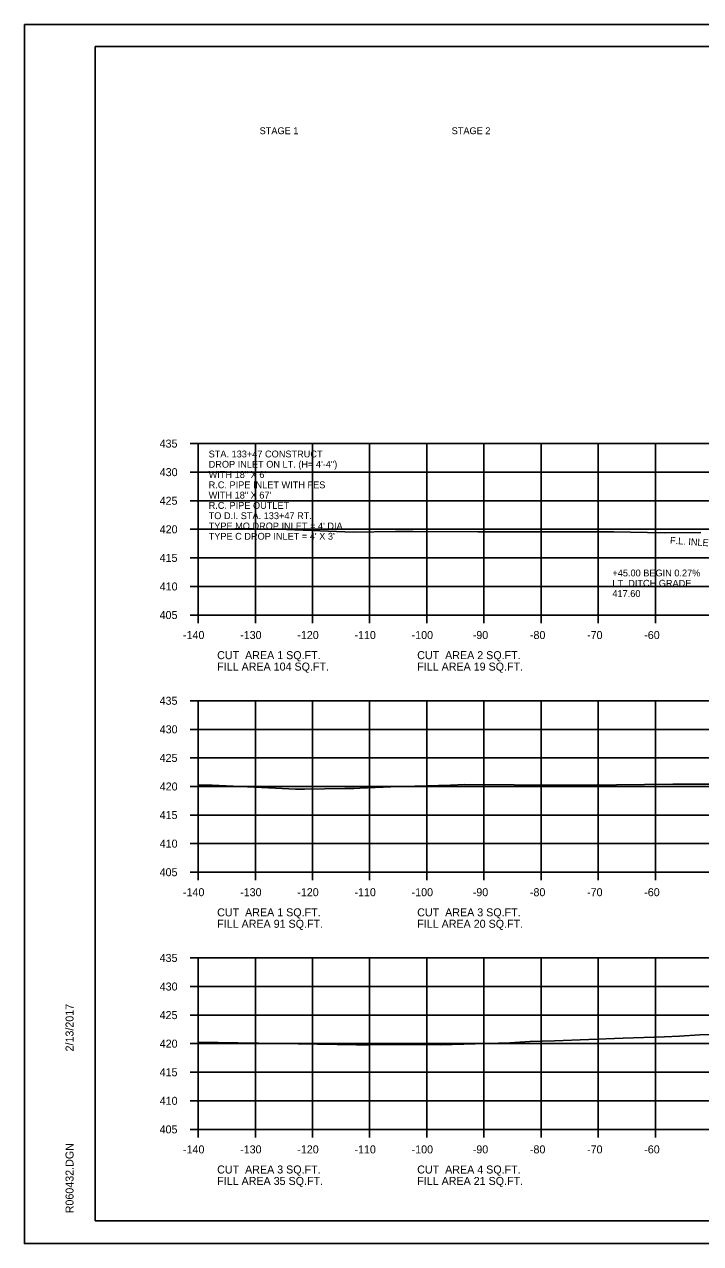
# Model space of a CAD drawing. Extents: x 1538688 to 1540766, y 656250 to 671912.
# Drawn here: x 1538687.8 to 1538806.1, y 661031.3 to 661244.7 of the extents above; entities that cross this region are included whole.
import ezdxf

# ---------------------------------------------------------------- set-up
doc = ezdxf.new("R2010")
doc.units = 0
for name, color, linetype in [('18', 7, 'Continuous'), ('22', 7, 'Continuous'), ('26', 7, 'Continuous'), ('40', 7, 'Continuous'), ('Borings', 7, 'Continuous'), ('Default', 7, 'Continuous'), ('Horizontal Alignment', 7, 'Continuous'), ('RipRap', 7, 'Continuous')]:
    doc.layers.add(name, color=color, linetype=linetype)

msp = doc.modelspace()

# ---------------------------------------------------------------- linework, layer by layer
at = {"layer": '18'}
for points in [[(1538718.18, 661156.33), (1538724.61, 661156.41), (1538727.9, 661156.43), (1538733.63, 661156.27), (1538742.38, 661155.96), (1538745.32, 661155.84), (1538752.71, 661155.93), (1538755.8, 661155.93), (1538767.13, 661155.85), (1538769.98, 661155.88), (1538787.67, 661155.9), (1538790.89, 661155.86), (1538799.7, 661155.7), (1538806.13, 661155.77)], [(1538718.18, 661111.56), (1538720.6, 661111.58), (1538731.72, 661111.04), (1538735.2, 661110.83), (1538736.77, 661110.85), (1538743.86, 661110.96), (1538745.42, 661110.96), (1538746.47, 661111.03), (1538751.9, 661111.24), (1538762.3, 661111.58), (1538764.85, 661111.65), (1538773.44, 661111.63), (1538781.04, 661111.54), (1538786.4, 661111.53), (1538801.22, 661111.7), (1538811.72, 661111.73)], [(1538718.18, 661066.59), (1538732.21, 661066.36), (1538745.9, 661066.11), (1538748.06, 661066.12), (1538752.67, 661066.19), (1538754.52, 661066.16), (1538760.61, 661066.12), (1538772.69, 661066.45), (1538776.18, 661066.67), (1538780.53, 661066.83), (1538792.51, 661067.26), (1538799.76, 661067.54), (1538802.39, 661067.63), (1538805.92, 661067.86), (1538817.52, 661068.21)]]:
    msp.add_lwpolyline(points, dxfattribs=at)
at = {"layer": '22'}
for p, q in [((1538718.18, 661171.32), (1538998.18, 661171.32)), ((1538718.18, 661141.32), (1538718.18, 661171.32)), ((1538728.18, 661141.32), (1538728.18, 661171.32)), ((1538738.18, 661141.32), (1538738.18, 661171.32)), ((1538748.18, 661141.32), (1538748.18, 661171.32)), ((1538758.18, 661141.32), (1538758.18, 661171.32)), ((1538768.18, 661141.32), (1538768.18, 661171.32)), ((1538778.18, 661141.32), (1538778.18, 661171.32)), ((1538788.18, 661141.32), (1538788.18, 661171.32)), ((1538798.18, 661141.32), (1538798.18, 661171.32)), ((1538718.18, 661166.32), (1538998.18, 661166.32)), ((1538718.18, 661161.32), (1538998.18, 661161.32)), ((1538718.18, 661156.32), (1538998.18, 661156.32)), ((1538718.18, 661151.32), (1538998.18, 661151.32)), ((1538718.18, 661146.32), (1538998.18, 661146.32)), ((1538718.18, 661141.32), (1538998.18, 661141.32)), ((1538718.18, 661126.32), (1538998.18, 661126.32)), ((1538718.18, 661096.32), (1538718.18, 661126.32)), ((1538728.18, 661096.32), (1538728.18, 661126.32)), ((1538738.18, 661096.32), (1538738.18, 661126.32)), ((1538748.18, 661096.32), (1538748.18, 661126.32)), ((1538758.18, 661096.32), (1538758.18, 661126.32)), ((1538768.18, 661096.32), (1538768.18, 661126.32)), ((1538778.18, 661096.32), (1538778.18, 661126.32)), ((1538788.18, 661096.32), (1538788.18, 661126.32)), ((1538798.18, 661096.32), (1538798.18, 661126.32)), ((1538718.18, 661121.32), (1538998.18, 661121.32)), ((1538718.18, 661116.32), (1538998.18, 661116.32)), ((1538718.18, 661111.32), (1538998.18, 661111.32)), ((1538718.18, 661106.32), (1538998.18, 661106.32)), ((1538718.18, 661101.32), (1538998.18, 661101.32)), ((1538718.18, 661096.32), (1538998.18, 661096.32)), ((1538718.18, 661081.32), (1538998.18, 661081.32)), ((1538718.18, 661051.32), (1538718.18, 661081.32)), ((1538728.18, 661051.32), (1538728.18, 661081.32)), ((1538738.18, 661051.32), (1538738.18, 661081.32)), ((1538748.18, 661051.32), (1538748.18, 661081.32)), ((1538758.18, 661051.32), (1538758.18, 661081.32)), ((1538768.18, 661051.32), (1538768.18, 661081.32)), ((1538778.18, 661051.32), (1538778.18, 661081.32)), ((1538788.18, 661051.32), (1538788.18, 661081.32)), ((1538798.18, 661051.32), (1538798.18, 661081.32)), ((1538718.18, 661076.32), (1538998.18, 661076.32)), ((1538718.18, 661071.32), (1538998.18, 661071.32)), ((1538718.18, 661066.32), (1538998.18, 661066.32)), ((1538718.18, 661061.32), (1538998.18, 661061.32)), ((1538718.18, 661056.32), (1538998.18, 661056.32)), ((1538718.18, 661051.32), (1538998.18, 661051.32))]:
    msp.add_line(p, q, dxfattribs=at)
at = {"layer": '26'}
for p, q in [((1538687.78, 661244.67), (1539021.11, 661244.67)), ((1538687.78, 661031.34), (1539021.11, 661031.34))]:
    msp.add_line(p, q, dxfattribs=at)
msp.add_lwpolyline([(1538687.77, 661244.67), (1539021.11, 661244.67), (1539021.11, 661031.33), (1538687.77, 661031.33)], close=True, dxfattribs=at)
at = {"layer": 'Borings'}
for p, q in [((1538716.78, 661171.32), (1538718.18, 661171.32)), ((1538718.18, 661141.32), (1538718.18, 661171.32)), ((1538716.78, 661166.32), (1538718.18, 661166.32)), ((1538716.78, 661161.32), (1538718.18, 661161.32)), ((1538716.78, 661156.32), (1538718.18, 661156.32)), ((1538716.78, 661151.32), (1538718.18, 661151.32)), ((1538716.78, 661146.32), (1538718.18, 661146.32)), ((1538716.78, 661141.32), (1538718.18, 661141.32)), ((1538718.18, 661141.32), (1538998.18, 661141.32)), ((1538718.18, 661139.92), (1538718.18, 661141.32)), ((1538728.18, 661139.92), (1538728.18, 661141.32)), ((1538738.18, 661139.92), (1538738.18, 661141.32)), ((1538748.18, 661139.92), (1538748.18, 661141.32)), ((1538758.18, 661139.92), (1538758.18, 661141.32)), ((1538768.18, 661139.92), (1538768.18, 661141.32)), ((1538778.18, 661139.92), (1538778.18, 661141.32)), ((1538788.18, 661139.92), (1538788.18, 661141.32)), ((1538798.18, 661139.92), (1538798.18, 661141.32)), ((1538716.78, 661126.32), (1538718.18, 661126.32)), ((1538718.18, 661096.32), (1538718.18, 661126.32)), ((1538716.78, 661121.32), (1538718.18, 661121.32)), ((1538716.78, 661116.32), (1538718.18, 661116.32)), ((1538716.78, 661111.32), (1538718.18, 661111.32)), ((1538716.78, 661106.32), (1538718.18, 661106.32)), ((1538716.78, 661101.32), (1538718.18, 661101.32)), ((1538716.78, 661096.32), (1538718.18, 661096.32)), ((1538718.18, 661096.32), (1538998.18, 661096.32)), ((1538718.18, 661094.92), (1538718.18, 661096.32)), ((1538728.18, 661094.92), (1538728.18, 661096.32)), ((1538738.18, 661094.92), (1538738.18, 661096.32)), ((1538748.18, 661094.92), (1538748.18, 661096.32)), ((1538758.18, 661094.92), (1538758.18, 661096.32)), ((1538768.18, 661094.92), (1538768.18, 661096.32)), ((1538778.18, 661094.92), (1538778.18, 661096.32)), ((1538788.18, 661094.92), (1538788.18, 661096.32)), ((1538798.18, 661094.92), (1538798.18, 661096.32)), ((1538716.78, 661081.32), (1538718.18, 661081.32)), ((1538718.18, 661051.32), (1538718.18, 661081.32)), ((1538716.78, 661076.32), (1538718.18, 661076.32)), ((1538716.78, 661071.32), (1538718.18, 661071.32)), ((1538716.78, 661066.32), (1538718.18, 661066.32)), ((1538716.78, 661061.32), (1538718.18, 661061.32)), ((1538716.78, 661056.32), (1538718.18, 661056.32)), ((1538716.78, 661051.32), (1538718.18, 661051.32)), ((1538718.18, 661051.32), (1538998.18, 661051.32)), ((1538718.18, 661049.92), (1538718.18, 661051.32)), ((1538728.18, 661049.92), (1538728.18, 661051.32)), ((1538738.18, 661049.92), (1538738.18, 661051.32)), ((1538748.18, 661049.92), (1538748.18, 661051.32)), ((1538758.18, 661049.92), (1538758.18, 661051.32)), ((1538768.18, 661049.92), (1538768.18, 661051.32)), ((1538778.18, 661049.92), (1538778.18, 661051.32)), ((1538788.18, 661049.92), (1538788.18, 661051.32)), ((1538798.18, 661049.92), (1538798.18, 661051.32))]:
    msp.add_line(p, q, dxfattribs=at)
at = {"layer": 'RipRap'}
for p, q in [((1538700.18, 661240.78), (1539016.36, 661240.78)), ((1538700.18, 661035.32), (1538700.18, 661240.78)), ((1538700.18, 661035.32), (1538700.18, 661035.32)), ((1539016.36, 661035.32), (1538700.18, 661035.32))]:
    msp.add_line(p, q, dxfattribs=at)

# ---------------------------------------------------------------- texts
at = {"layer": '40'}
for s, p in [('STA. 133+47 CONSTRUCT', (1538720.01, 661168.9)), ('DROP INLET ON LT. (H= 4\'-4")', (1538720.01, 661167.1)), ('WITH 18" X 6\'', (1538720.01, 661165.3)), ('R.C. PIPE INLET WITH FES  ', (1538720.01, 661163.5)), ('WITH 18" X 67\'', (1538720.01, 661161.7)), ('R.C. PIPE OUTLET', (1538720.01, 661159.9)), ('TO D.I. STA. 133+47 RT.', (1538720.01, 661158.1)), ("TYPE MO DROP INLET = 4' DIA.", (1538720.01, 661156.3)), ("TYPE C DROP INLET = 4' X 3'", (1538720.01, 661154.5)), ('+45.00 BEGIN 0.27%', (1538790.65, 661148.08)), ('LT. DITCH GRADE', (1538790.65, 661146.28)), ('417.60', (1538790.65, 661144.48))]:
    msp.add_text(s, height=1.2, dxfattribs=at).set_placement(p)
msp.add_text('F.L. INLET=419.01', height=1.2, rotation=356.1519, dxfattribs=at).set_placement((1538800.7, 661153.8))
at = {"layer": 'Default'}
for s, p in [('STAGE 1', (1538728.93, 661225.46)), ('STAGE 2', (1538762.53, 661225.46))]:
    msp.add_text(s, height=1.2, dxfattribs=at).set_placement(p)
at = {"layer": 'Horizontal Alignment'}
for s, p in [('435', (1538711.43, 661170.62)), ('430', (1538711.45, 661165.62)), ('425', (1538711.43, 661160.62)), ('420', (1538711.45, 661155.62)), ('415', (1538711.43, 661150.62)), ('410', (1538711.45, 661145.62)), ('405', (1538711.43, 661140.62)), ('-140', (1538715.52, 661137.12)), ('-130', (1538725.52, 661137.12)), ('-120', (1538735.52, 661137.12)), ('-110', (1538745.52, 661137.12)), ('-100', (1538755.52, 661137.12)), ('-90', (1538766.22, 661137.12)), ('-80', (1538776.22, 661137.12)), ('-70', (1538786.22, 661137.12)), ('-60', (1538796.22, 661137.12)), ('CUT  AREA 1 SQ.FT.', (1538721.5, 661133.6)), ('CUT  AREA 2 SQ.FT.', (1538756.5, 661133.6)), ('FILL AREA 104 SQ.FT.', (1538721.5, 661131.6)), ('FILL AREA 19 SQ.FT.', (1538756.5, 661131.6)), ('435', (1538711.43, 661125.62)), ('430', (1538711.45, 661120.62)), ('425', (1538711.43, 661115.62)), ('420', (1538711.45, 661110.62)), ('415', (1538711.43, 661105.62)), ('410', (1538711.45, 661100.62)), ('405', (1538711.43, 661095.62)), ('-140', (1538715.52, 661092.12)), ('-130', (1538725.52, 661092.12)), ('-120', (1538735.52, 661092.12)), ('-110', (1538745.52, 661092.12)), ('-100', (1538755.52, 661092.12)), ('-90', (1538766.22, 661092.12)), ('-80', (1538776.22, 661092.12)), ('-70', (1538786.22, 661092.12)), ('-60', (1538796.22, 661092.12)), ('CUT  AREA 1 SQ.FT.', (1538721.5, 661088.6)), ('CUT  AREA 3 SQ.FT.', (1538756.5, 661088.6)), ('FILL AREA 91 SQ.FT.', (1538721.5, 661086.6)), ('FILL AREA 20 SQ.FT.', (1538756.5, 661086.6)), ('435', (1538711.43, 661080.62)), ('430', (1538711.45, 661075.62)), ('425', (1538711.43, 661070.62)), ('420', (1538711.45, 661065.62)), ('415', (1538711.43, 661060.62)), ('410', (1538711.45, 661055.62)), ('405', (1538711.43, 661050.62)), ('-140', (1538715.52, 661047.12)), ('-130', (1538725.52, 661047.12)), ('-120', (1538735.52, 661047.12)), ('-110', (1538745.52, 661047.12)), ('-100', (1538755.52, 661047.12)), ('-90', (1538766.22, 661047.12)), ('-80', (1538776.22, 661047.12)), ('-70', (1538786.22, 661047.12)), ('-60', (1538796.22, 661047.12)), ('CUT  AREA 3 SQ.FT.', (1538721.5, 661043.6)), ('CUT  AREA 4 SQ.FT.', (1538756.5, 661043.6)), ('FILL AREA 35 SQ.FT.', (1538721.5, 661041.6)), ('FILL AREA 21 SQ.FT.', (1538756.5, 661041.6))]:
    msp.add_text(s, height=1.4, dxfattribs=at).set_placement(p)
at = {"layer": 'RipRap'}
for s, p in [('2/13/2017', (1538696.37, 661064.96)), ('R060432.DGN', (1538696.37, 661036.64))]:
    msp.add_text(s, height=1.4, rotation=90, dxfattribs=at).set_placement(p)

doc.saveas('drawing.dxf')
